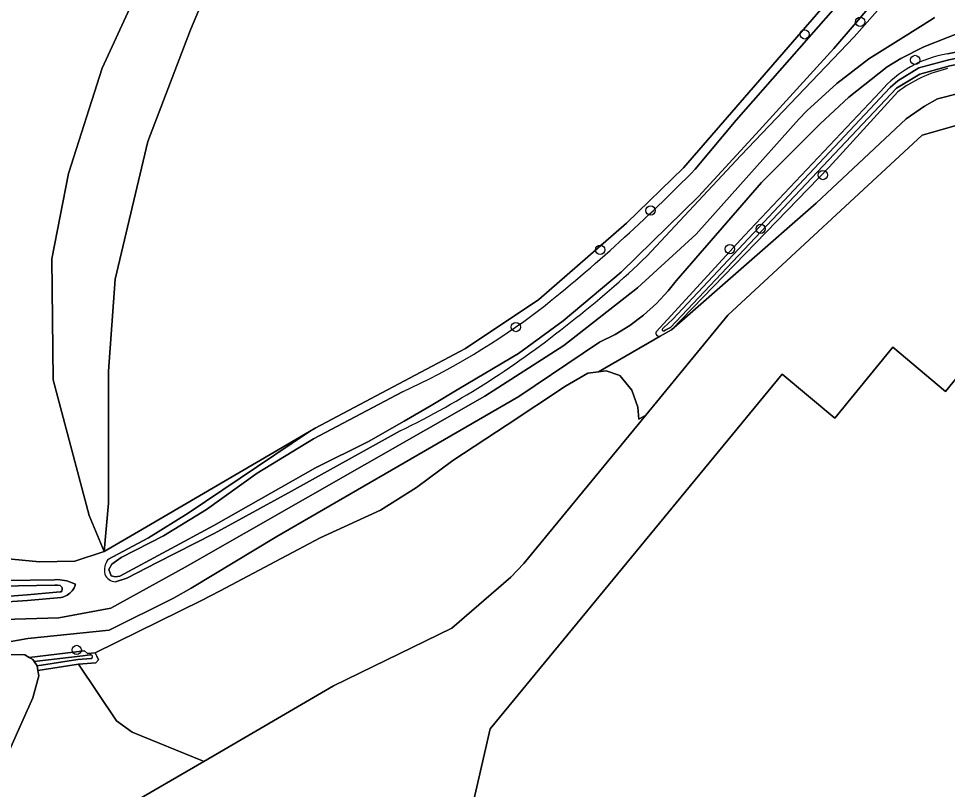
# Model space of a CAD drawing. Extents: x 161385 to 162589, y 388479 to 389756.
# Drawn here: x 162279.1 to 162377.3, y 389018.9 to 389100.4 of the extents above; entities that cross this region are included whole.
import ezdxf

# ---------------------------------------------------------------- set-up
doc = ezdxf.new("R2010")
doc.units = 0
for name, color, linetype in [('IMGEO_Boom', 7, 'Continuous'), ('IMGEO_Bouwland', 7, 'Continuous'), ('IMGEO_Erf', 7, 'Continuous'), ('IMGEO_Grasland_overig', 7, 'Continuous'), ('IMGEO_Groenvoorziening', 7, 'Continuous'), ('IMGEO_Hek', 7, 'Continuous'), ('IMGEO_Houtwal', 7, 'Continuous'), ('IMGEO_Loofbos', 7, 'Continuous'), ('IMGEO_Oever', 7, 'Continuous'), ('IMGEO_Pand', 7, 'Continuous'), ('IMGEO_Waterloop', 7, 'Continuous')]:
    doc.layers.add(name, color=color, linetype=linetype)

msp = doc.modelspace()

# ---------------------------------------------------------------- linework, layer by layer
at = {"layer": 'IMGEO_Boom'}
for centre in [(162368.093, 389100.039), (162362.222, 389098.703), (162373.91, 389096), (162364.149, 389083.828), (162345.915, 389080.079), (162357.566, 389078.143), (162340.589, 389075.93), (162354.31, 389076), (162331.669, 389067.755), (162285.212, 389033.611)]:
    msp.add_circle(centre, 0.489, dxfattribs=at)
at = {"layer": 'IMGEO_Bouwland'}
for points in [[(162310.666, 389120.478), (162301.822, 389110.102), (162297.25, 389099.175), (162292.743, 389087.38), (162289.276, 389072.809), (162288.582, 389063.096), (162288.591, 389049.137), (162288.13, 389044.023), (162292.61, 389046.641), (162309.854, 389056.722), (162310.421, 389057.053), (162326.326, 389065.495), (162334.102, 389070.683), (162343.361, 389078.749), (162349.4, 389084.605), (162363.917, 389101.34), (162364.685, 389115.578), (162363.28, 389126.345), (162358.58, 389145.445)], [(162114.589, 389132.674), (162160.788, 389099.213), (162173.463, 389096.721), (162174.965, 389095.334), (162186.742, 389081.327), (162216.967, 389060.479), (162231.947, 389053.371), (162242.411, 389048.543), (162250.826, 389046.296), (162259.666, 389044.88), (162272.084, 389043.807), (162281.275, 389042.925), (162285.011, 389042.997), (162288.13, 389044.023), (162286.544, 389047.835), (162282.724, 389062.167), (162282.574, 389074.951), (162284.347, 389083.99), (162287.918, 389095.126), (162294.385, 389109.216)]]:
    msp.add_lwpolyline(points, dxfattribs=at)
at = {"layer": 'IMGEO_Erf'}
for points in [[(162399.442, 389095.107), (162374.638, 389088.034), (162354.094, 389069), (162345.423, 389058.454), (162332.51, 389042.748), (162331.121, 389041.315), (162324.897, 389035.916), (162312.386, 389029.831), (162298.665, 389021.832), (162290.521, 389017.084)], [(162325.326, 389009.487), (162328.936, 389025.268), (162359.823, 389062.773), (162365.408, 389058.133), (162371.545, 389065.621), (162377.126, 389060.957), (162383.65, 389068.933)]]:
    msp.add_lwpolyline(points, dxfattribs=at)
at = {"layer": 'IMGEO_Grasland_overig'}
for points in [[(162375.945, 389100.486), (162375.705, 389100.299), (162372.66, 389098.406), (162369.024, 389096.118), (162365.607, 389093.514), (162362.437, 389090.615), (162361.589, 389089.746), (162350.739, 389077.584), (162344.546, 389071.887), (162336.727, 389065.805), (162328.396, 389060.446), (162296.677, 389042.368), (162288.818, 389038.045), (162283.333, 389037.011), (162271.633, 389036.667)], [(162278.061, 389034.486), (162280.023, 389034.828), (162288.647, 389035.706), (162295.435, 389039.077), (162297.306, 389040.145), (162306.39, 389045.62), (162331.997, 389060.418), (162340.523, 389066.157), (162342.156, 389066.972), (162343.709, 389067.93), (162345.171, 389069.022), (162346.529, 389070.241), (162347.773, 389071.576), (162348.632, 389072.657), (162357.656, 389083.031), (162363.851, 389089.234), (162366.896, 389092.076), (162370.937, 389095.277), (162372.4, 389096.154), (162374.82, 389097.375), (162377.339, 389098.374), (162379.935, 389099.397), (162385.624, 389101.218)]]:
    msp.add_lwpolyline(points, dxfattribs=at)
at = {"layer": 'IMGEO_Groenvoorziening'}
for points in [[(162377.318, 389096.648), (162394.86, 389100.187), (162432.566, 389107.183)], [(162385.624, 389101.218), (162379.935, 389099.397), (162377.339, 389098.374), (162374.82, 389097.375), (162372.4, 389096.154), (162370.937, 389095.277), (162366.896, 389092.076), (162363.851, 389089.234), (162357.656, 389083.031), (162348.632, 389072.657), (162347.773, 389071.576), (162346.529, 389070.241), (162345.171, 389069.022), (162343.709, 389067.93), (162342.156, 389066.972), (162340.523, 389066.157), (162331.997, 389060.418), (162306.39, 389045.62), (162297.306, 389040.145), (162295.435, 389039.077), (162288.647, 389035.706), (162280.023, 389034.828), (162278.061, 389034.486)], [(162372.075, 389092.627), (162364.808, 389084.679), (162348.12, 389067.475), (162363.443, 389080.865), (162372.943, 389089.784), (162374.882, 389091.102), (162376.278, 389091.878), (162383.219, 389093.661), (162387.833, 389094.669), (162398.535, 389096.802), (162400.404, 389097.175)], [(162383.219, 389093.661), (162376.278, 389091.878), (162374.882, 389091.102), (162372.943, 389089.784), (162363.443, 389080.865), (162348.12, 389067.475), (162346.945, 389066.797), (162340.423, 389063.025), (162341.221, 389063.121), (162342.671, 389062.643), (162343.921, 389061.073), (162344.588, 389059.298), (162344.687, 389057.997), (162345.423, 389058.454), (162354.094, 389069), (162374.638, 389088.034), (162399.442, 389095.107)], [(162346.521, 389067.249), (162355.839, 389077.444), (162370.235, 389092.679)], [(162280.19, 389032.813), (162286.027, 389033.515), (162286.368, 389033.236), (162287.147, 389033.311), (162298.428, 389038.833), (162300.395, 389039.871), (162310.979, 389045.458), (162317.344, 389048.402), (162321.146, 389050.804), (162324.997, 389053.637), (162330.755, 389057.432), (162336.934, 389061.505), (162339.266, 389062.885), (162340.423, 389063.025), (162346.945, 389066.797)], [(162276.586, 389033.162), (162279.709, 389033.084), (162280.19, 389032.813)], [(162272.573, 388971.289), (162287.158, 389006.858), (162291.252, 389016.918), (162290.521, 389017.084), (162298.665, 389021.832), (162298.528, 389021.888), (162291.061, 389024.916), (162289.407, 389026.106), (162285.387, 389032.097), (162281.105, 389031.434), (162281.191, 389030.862), (162280.556, 389028.533), (162228.729, 388912.517)]]:
    msp.add_lwpolyline(points, dxfattribs=at)
for centre, radius, start, end in [((162379.267, 389084.866), 11.942, 99.39139, 139.1373), ((162380.41, 389081.625), 13.803, 102.92907, 127.14775), ((162346.811, 389067.096), 0.328, 152.24237, 294.09613)]:
    msp.add_arc(centre, radius, start, end, dxfattribs=at)
at = {"layer": 'IMGEO_Hek'}
for points in [[(162345.423, 389058.454), (162344.687, 389057.997)], [(162285.387, 389032.097), (162289.407, 389026.106), (162291.061, 389024.916), (162298.528, 389021.888), (162298.665, 389021.832)]]:
    msp.add_lwpolyline(points, dxfattribs=at)
at = {"layer": 'IMGEO_Houtwal'}
msp.add_lwpolyline([(162292.743, 389087.38), (162297.25, 389099.175), (162301.822, 389110.102), (162310.666, 389120.478), (162299.484, 389113.032), (162299.041, 389113.034), (162298.846, 389113.418), (162298.472, 389114.156), (162294.385, 389109.216), (162287.918, 389095.126), (162284.347, 389083.99), (162282.574, 389074.951), (162282.724, 389062.167), (162286.544, 389047.835), (162288.13, 389044.023), (162288.591, 389049.137), (162288.582, 389063.096), (162289.276, 389072.809)], close=True, dxfattribs=at)
at = {"layer": 'IMGEO_Loofbos'}
for points in [[(162110.458, 389129.685), (162162.302, 389085.504), (162224.845, 389048.5), (162246.73, 389038.472), (162250.276, 389036.848), (162253.616, 389036.773), (162271.633, 389036.667), (162283.333, 389037.011), (162288.818, 389038.045), (162296.677, 389042.368), (162328.396, 389060.446), (162336.727, 389065.805), (162344.546, 389071.887), (162350.739, 389077.584), (162361.589, 389089.746), (162362.437, 389090.615), (162365.607, 389093.514), (162369.024, 389096.118), (162372.66, 389098.406), (162375.705, 389100.299), (162375.945, 389100.486)], [(162373.897, 389106.135), (162372.722, 389104.612), (162370.74, 389102.148), (162367.47, 389098.455), (162355.478, 389085.909), (162345.529, 389075.247)], [(162288.517, 389043.158), (162292.788, 389045.483), (162297.003, 389048.082), (162309.854, 389056.722), (162292.61, 389046.641), (162288.13, 389044.023), (162285.011, 389042.997), (162281.275, 389042.925), (162272.084, 389043.807), (162259.666, 389044.88), (162250.826, 389046.296), (162242.411, 389048.543), (162231.947, 389053.371), (162216.967, 389060.479), (162186.742, 389081.327)], [(162319.436, 389056.772), (162307.937, 389050.406), (162299.759, 389045.93), (162293.712, 389042.865), (162290.529, 389041.202), (162289.31, 389040.802)], [(162272.585, 389040.878), (162282.857, 389041.032), (162283.192, 389041.052), (162284.166, 389040.918), (162285.09, 389040.583), (162285.061, 389040.483), (162285, 389040.32), (162284.924, 389040.162), (162284.835, 389040.012), (162284.733, 389039.871), (162284.619, 389039.739), (162284.494, 389039.618), (162284.357, 389039.512), (162284.214, 389039.415), (162284.061, 389039.331), (162283.899, 389039.26), (162283.734, 389039.205), (162283.564, 389039.165), (162280.003, 389038.847), (162276.761, 389038.622)]]:
    msp.add_lwpolyline(points, dxfattribs=at)
msp.add_lwpolyline([(162340.423, 389063.025), (162339.266, 389062.885), (162336.934, 389061.505), (162330.755, 389057.432), (162324.997, 389053.637), (162321.146, 389050.804), (162317.344, 389048.402), (162310.979, 389045.458), (162300.395, 389039.871), (162298.428, 389038.833), (162287.147, 389033.311), (162287.33, 389032.954), (162287.531, 389032.56), (162287.232, 389032.239), (162285.387, 389032.097), (162289.407, 389026.106), (162291.061, 389024.916), (162298.528, 389021.888), (162298.665, 389021.832), (162312.386, 389029.831), (162324.897, 389035.916), (162331.121, 389041.315), (162332.51, 389042.748), (162345.423, 389058.454), (162344.687, 389057.997), (162344.588, 389059.298), (162343.921, 389061.073), (162342.671, 389062.643), (162341.221, 389063.121)], close=True, dxfattribs=at)
for centre, radius, start, end in [((162272.705, 389151.475), 105.424, 307.88565, 313.69173), ((162278.137, 389141.298), 94.075, 296.03973, 309.08077), ((162290.122, 389041.985), 1.988, 143.8277, 190.63453), ((162289.483, 389042.251), 1.459, 205.70691, 263.19875)]:
    msp.add_arc(centre, radius, start, end, dxfattribs=at)
at = {"layer": 'IMGEO_Oever'}
for points in [[(162370.407, 389110.599), (162369.734, 389110.004), (162369.308, 389109.177), (162368.671, 389107.35), (162367.188, 389104.858), (162363.917, 389101.34), (162349.4, 389084.605), (162343.361, 389078.749), (162334.102, 389070.683), (162326.326, 389065.495), (162310.421, 389057.053), (162309.854, 389056.722), (162297.003, 389048.082), (162292.788, 389045.483), (162288.517, 389043.158)], [(162438.603, 389104.956), (162462.452, 389098.908), (162487.431, 389089.647), (162488.169, 389091.372), (162488.778, 389092.794), (162463.695, 389102.686), (162442.099, 389108.529), (162441.985, 389108.557), (162436.446, 389107.928), (162432.566, 389107.183), (162394.86, 389100.187), (162377.318, 389096.648)], [(162347.228, 389067.619), (162347.308, 389067.704), (162348.231, 389068.546), (162371.262, 389093.088), (162372.064, 389093.778), (162374.293, 389095.17), (162377.479, 389096.001), (162394.401, 389099.278), (162395.008, 389099.423), (162432.71, 389106.418), (162436.563, 389107.158), (162440.715, 389107.629), (162442.207, 389107.406), (162463.45, 389101.946), (162486.958, 389092.675)], [(162367.47, 389098.455), (162370.74, 389102.148), (162372.722, 389104.612), (162373.897, 389106.135)], [(162371.576, 389104.575), (162367.675, 389099.954), (162365.313, 389097.203), (162357.039, 389088.15), (162350.981, 389081.577), (162342.814, 389073.576), (162336.674, 389068.422), (162331.951, 389064.973), (162325.627, 389061.215), (162322.691, 389059.47), (162319.851, 389057.798), (162316.073, 389055.663), (162310.473, 389052.858), (162299.713, 389046.78), (162289.769, 389041.412), (162289.277, 389041.351), (162288.845, 389041.453), (162288.619, 389042.11), (162288.933, 389042.693), (162289.913, 389043.404), (162294.389, 389045.683), (162298.927, 389048.455), (162304.302, 389052.316)], [(162350.648, 389084.466), (162354.977, 389089.632), (162365.484, 389101.593)], [(162400.959, 389099.822), (162389.587, 389097.707), (162377.586, 389095.388), (162374.412, 389094.498), (162371.925, 389093.029), (162348.025, 389067.712), (162347.462, 389067.423), (162347.36, 389067.365)], [(162345.529, 389075.247), (162355.478, 389085.909), (162367.47, 389098.455)], [(162370.235, 389092.679), (162355.839, 389077.444), (162346.521, 389067.249)], [(162346.945, 389066.797), (162348.12, 389067.475), (162364.808, 389084.679), (162372.075, 389092.627)], [(162304.302, 389052.316), (162310.257, 389055.95), (162319.661, 389060.896)], [(162289.31, 389040.802), (162290.529, 389041.202), (162293.712, 389042.865), (162299.759, 389045.93), (162307.937, 389050.406), (162319.436, 389056.772)], [(162276.761, 389038.622), (162280.003, 389038.847), (162283.564, 389039.165), (162283.734, 389039.205), (162283.899, 389039.26), (162284.061, 389039.331), (162284.214, 389039.415), (162284.357, 389039.512), (162284.494, 389039.618), (162284.619, 389039.739), (162284.733, 389039.871), (162284.835, 389040.012), (162284.924, 389040.162), (162285, 389040.32), (162285.061, 389040.483), (162285.09, 389040.583), (162284.166, 389040.918), (162283.192, 389041.052), (162282.857, 389041.032), (162272.585, 389040.878)], [(162273.147, 389040.301), (162282.879, 389040.447), (162283.169, 389040.465), (162283.448, 389040.426), (162283.535, 389040.357), (162283.631, 389040.243), (162283.656, 389040.184), (162283.672, 389040.075), (162283.669, 389040.016), (162283.623, 389039.866), (162283.574, 389039.768), (162283.471, 389039.744), (162279.957, 389039.43), (162276.742, 389039.207)], [(162286.861, 389032.769), (162286.732, 389032.704), (162285.329, 389032.596), (162281.032, 389031.92), (162281.105, 389031.434), (162285.387, 389032.097), (162287.232, 389032.239), (162287.531, 389032.56), (162287.33, 389032.954), (162287.147, 389033.311), (162286.368, 389033.236), (162286.027, 389033.515), (162280.19, 389032.813), (162280.556, 389032.608), (162280.719, 389032.372), (162285.875, 389032.991), (162286.61, 389033.08)], [(162286.61, 389033.08), (162286.788, 389033.077)]]:
    msp.add_lwpolyline(points, dxfattribs=at)
for centre, radius, start, end in [((162379.267, 389084.866), 11.942, 99.39139, 139.1373), ((162380.41, 389081.625), 13.803, 102.92907, 127.14775), ((162220.453, 389211.888), 182.173, 308.64536, 315.61667), ((162272.705, 389151.475), 105.424, 307.88565, 313.69173), ((162286.818, 389132.318), 78.611, 294.69549, 307.08491), ((162278.137, 389141.298), 94.075, 296.03973, 309.08077), ((162346.811, 389067.096), 0.328, 152.24237, 294.09613), ((162347.297, 389067.455), 0.143, 170.27065, 195.26978), ((162347.481, 389067.4), 0.334, 139.16119, 166.40659), ((162347.279, 389067.468), 0.13, 203.19104, 243.17235), ((162347.272, 389067.49), 0.147, 249.51232, 273.70183), ((162347.246, 389067.62), 0.279, 277.12461, 293.99841), ((162290.122, 389041.985), 1.988, 143.8277, 190.63453), ((162289.483, 389042.251), 1.459, 205.70691, 263.19875), ((162286.695, 389032.892), 0.206, 323.28796, 63.37965)]:
    msp.add_arc(centre, radius, start, end, dxfattribs=at)
at = {"layer": 'IMGEO_Pand'}
msp.add_lwpolyline([(162328.936, 389025.268), (162325.326, 389009.487), (162325.259, 389009.192), (162365.365, 389000), (162372.548, 388998.354), (162379.671, 388996.721), (162380.416, 389000), (162380.909, 389002.169), (162380.966, 389002.419), (162380.537, 389002.517), (162381.667, 389007.351), (162382.07, 389007.248), (162382.137, 389007.539), (162396.234, 389069.017), (162396.592, 389070.577), (162396.653, 389070.841), (162396.09, 389076.798), (162390.69, 389076.394), (162389.08, 389069.363), (162383.65, 389068.933), (162377.126, 389060.957), (162371.545, 389065.621), (162365.408, 389058.133), (162359.823, 389062.773)], close=True, dxfattribs=at)
at = {"layer": 'IMGEO_Waterloop'}
for points in [[(162347.36, 389067.365), (162347.462, 389067.423), (162348.025, 389067.712), (162371.925, 389093.029), (162374.412, 389094.498), (162377.586, 389095.388), (162389.587, 389097.707), (162400.959, 389099.822), (162405.34, 389100.503), (162424.166, 389103.514), (162438.645, 389105.748), (162462.684, 389099.652), (162486.213, 389090.928), (162486.356, 389090.894), (162486.503, 389090.864), (162486.565, 389090.853)], [(162319.851, 389057.798), (162322.691, 389059.47), (162325.627, 389061.215), (162331.951, 389064.973), (162336.674, 389068.422), (162342.814, 389073.576), (162350.981, 389081.577), (162357.039, 389088.15), (162365.313, 389097.203), (162367.675, 389099.954), (162371.576, 389104.575)], [(162365.484, 389101.593), (162354.977, 389089.632), (162350.648, 389084.466)], [(162394.401, 389099.278), (162377.479, 389096.001), (162374.293, 389095.17), (162372.064, 389093.778), (162371.262, 389093.088), (162348.231, 389068.546), (162347.308, 389067.704), (162347.228, 389067.619)], [(162319.661, 389060.896), (162310.257, 389055.95), (162304.302, 389052.316), (162298.927, 389048.455), (162294.389, 389045.683), (162289.913, 389043.404), (162288.933, 389042.693), (162288.619, 389042.11), (162288.845, 389041.453), (162289.277, 389041.351), (162289.769, 389041.412), (162299.713, 389046.78), (162310.473, 389052.858), (162316.073, 389055.663), (162319.851, 389057.798)], [(162286.788, 389033.077), (162286.61, 389033.08), (162285.875, 389032.991), (162280.719, 389032.372), (162281.032, 389031.92), (162285.329, 389032.596), (162286.732, 389032.704)], [(162286.732, 389032.704), (162286.861, 389032.769)]]:
    msp.add_lwpolyline(points, dxfattribs=at)
for points in [[(162283.448, 389040.426), (162283.169, 389040.465), (162282.879, 389040.447), (162273.147, 389040.301), (162272.561, 389040.295), (162272.516, 389039.216), (162273.102, 389039.223), (162276.742, 389039.207), (162279.957, 389039.43), (162283.471, 389039.744), (162283.574, 389039.768), (162283.623, 389039.866), (162283.669, 389040.016), (162283.672, 389040.075), (162283.656, 389040.184), (162283.631, 389040.243), (162283.535, 389040.357)], [(162280.556, 389028.533), (162281.191, 389030.862), (162281.105, 389031.434), (162281.032, 389031.92), (162280.719, 389032.372), (162280.556, 389032.608), (162280.19, 389032.813), (162279.709, 389033.084), (162276.586, 389033.162), (162276.558, 389031.976), (162276.545, 389031.395), (162276.495, 389029.261), (162277.566, 389029.062), (162276.336, 389025.689), (162267.684, 389006.44), (162259.627, 388988.303), (162251.968, 388971.039), (162244.745, 388954.132), (162242.125, 388948.536), (162236.728, 388937.979), (162228.751, 388920.318), (162226.449, 388913.571), (162226.904, 388913.335), (162228.729, 388912.517)]]:
    msp.add_lwpolyline(points, close=True, dxfattribs=at)
for centre, radius, start, end in [((162220.453, 389211.888), 182.173, 308.64536, 315.61667), ((162286.818, 389132.318), 78.611, 294.69549, 307.08491), ((162347.297, 389067.455), 0.143, 170.27065, 195.26978), ((162347.481, 389067.4), 0.334, 139.16119, 166.40659), ((162347.279, 389067.468), 0.13, 203.19104, 243.17235), ((162347.272, 389067.49), 0.147, 249.51232, 273.70183), ((162347.246, 389067.62), 0.279, 277.12461, 293.99841), ((162286.695, 389032.892), 0.206, 323.28796, 63.37965)]:
    msp.add_arc(centre, radius, start, end, dxfattribs=at)

doc.saveas('drawing.dxf')
